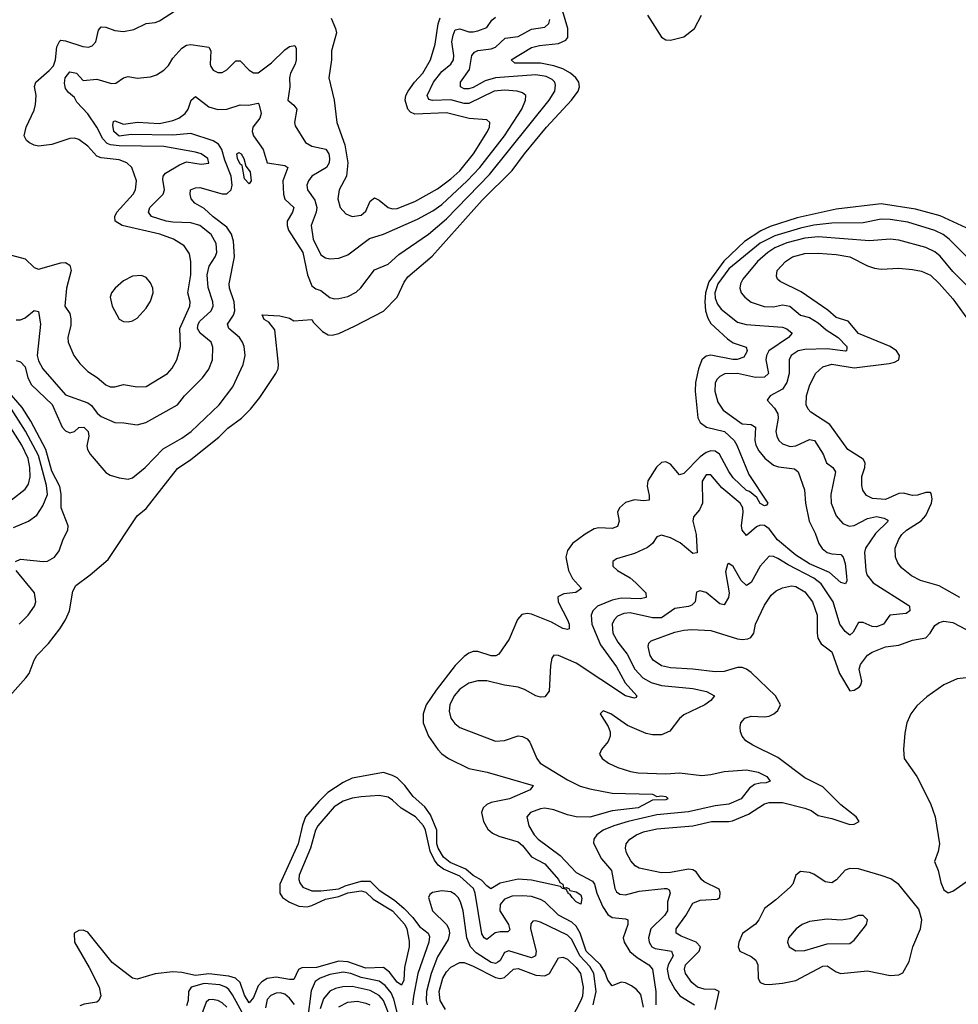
# Model space of a CAD drawing. Header units: inches. Extents: x 1694797 to 1849917, y 907313 to 1017959.
# Tile 533 of 656: x 1783406 to 1787595, y 991693 to 996089. Entities that reach past the tile are written whole.
import ezdxf

# ---------------------------------------------------------------- set-up
doc = ezdxf.new("R2010")
doc.units = ezdxf.units.IN
doc.header["$MEASUREMENT"] = 0
doc.layers.add('B7989', color=7, linetype='Continuous')

msp = doc.modelspace()

# ---------------------------------------------------------------- linework, layer by layer
at = {"layer": 'B7989', "color": 5}
for points, elevation in [([(1783362.3, 993070), (1783433.7, 993150), (1783448.3, 993170), (1783470.6, 993229.4), (1783482.7, 993250), (1783535.3, 993304.7), (1783585.4, 993370), (1783610.4, 993410), (1783628.4, 993450), (1783642.7, 993537.3), (1783656.9, 993563.1), (1783720.5, 993610), (1783801.2, 993678.8), (1783930, 993873.6), (1783970, 993907.2), (1784110, 994085), (1784170, 994125.9), (1784294.1, 994225.9), (1784334.5, 994265.5), (1784395.7, 994310), (1784436.4, 994350), (1784478.1, 994401.9), (1784549.1, 994510), (1784559, 994530), (1784560.6, 994550), (1784544.6, 994704.6), (1784518.3, 994738.3), (1784497.2, 994750), (1784488.5, 994771.5), (1784567.5, 994767.5), (1784610, 994756), (1784630, 994744.7), (1784710, 994750.3), (1784717.3, 994737.3), (1784757.1, 994697.1), (1784782.8, 994682.8), (1784801.1, 994681.1), (1784830, 994688.2), (1784899.7, 994720.3), (1785030, 994787.8), (1785090.4, 994850), (1785122.1, 994917.9), (1785138.4, 994941.6), (1785246.9, 995033.1), (1785470, 995283.9), (1785604.2, 995415.8), (1785658.5, 995490), (1785756.7, 995610), (1785868.4, 995730), (1785898.8, 995770), (1785903.7, 995790), (1785900.6, 995810), (1785888.5, 995830), (1785864.8, 995850), (1785830.1, 995870.1), (1785790, 995883.4), (1785730, 995894.9), (1785615.6, 995895.6), (1785598.9, 995910), (1785690, 995964.4), (1785725.4, 995974.6), (1785810, 995983.3), (1785842.6, 995997.4), (1785852.8, 996010), (1785852.6, 996050), (1785829, 996130)], 520), ([(1783370, 995037.2), (1783430, 995021.2), (1783470, 994982.4), (1783490, 994975), (1783590, 995004.1), (1783610, 995004.7), (1783630, 994992.9), (1783635.6, 994970), (1783615.5, 994890), (1783607.7, 994810), (1783630, 994777.3), (1783633.6, 994753.6), (1783634.6, 994725.4), (1783621.2, 994670), (1783622, 994650), (1783647.9, 994590), (1783674, 994554), (1783710, 994518.4), (1783751.6, 994491.6), (1783790, 994458.6), (1783810, 994450.1), (1783830, 994450.2), (1783870, 994461.1), (1783930.2, 994450.2), (1783970, 994451.2), (1784065.3, 994510), (1784086.3, 994533.7), (1784107.6, 994570), (1784123, 994630), (1784120.7, 994710), (1784165.4, 994810), (1784167.2, 994830), (1784157.1, 994870), (1784169.6, 994950), (1784169.5, 995009.5), (1784163.7, 995043.7), (1784140, 995080), (1784093.1, 995110), (1784031.6, 995131.6), (1783863, 995170), (1783832.8, 995190), (1783830.6, 995210), (1783839.2, 995230), (1783911.8, 995310), (1783922.3, 995330), (1783927.4, 995370), (1783907, 995430), (1783884.7, 995450), (1783850, 995463.4), (1783770, 995471.7), (1783750, 995479.9), (1783710, 995525), (1783670, 995554.2), (1783650, 995559.8), (1783630, 995559.4), (1783550, 995531.6), (1783490, 995524.8), (1783470, 995528.8), (1783450, 995539.3), (1783436.4, 995550), (1783425.3, 995570), (1783435.2, 995610), (1783470, 995684.6), (1783476.3, 995710), (1783479.3, 995750), (1783471.5, 995791.5), (1783478.5, 995810), (1783538.2, 995861.8), (1783556.2, 995883.8), (1783565.6, 995910), (1783571.9, 995968.1), (1783585.8, 995994.2), (1783590, 995997.6), (1783610, 995995.4), (1783687.3, 995970), (1783713.1, 995966.9), (1783730, 995971.8), (1783745.7, 995990), (1783758.3, 996041.7), (1783770, 996057.1), (1783790, 996055.3), (1783830, 996040.2), (1783870, 996036.1), (1783914.9, 996045.1), (1783970, 996071.7), (1784010, 996076.9), (1784030, 996084.2), (1784101.6, 996130)], 580), ([(1783389.6, 994749.6), (1783410, 994748.4), (1783430, 994758.4), (1783470, 994790.3), (1783490, 994786.8), (1783498.2, 994730), (1783484.3, 994590), (1783490, 994566.2), (1783510, 994530.2), (1783610, 994414.4), (1783710, 994378.3), (1783726.4, 994366.4), (1783751.7, 994331.7), (1783770, 994317.4), (1783830.2, 994290.2), (1783870.7, 994289.3), (1783930, 994280.5), (1783969.4, 994290.6), (1784110, 994368.9), (1784142, 994410), (1784222.4, 994490), (1784250, 994528.8), (1784266.2, 994570), (1784267.6, 994627.6), (1784260.3, 994650), (1784211.3, 994690), (1784200.1, 994710), (1784202.8, 994730), (1784210, 994742.7), (1784260.2, 994790), (1784268.7, 994810), (1784267.3, 994830), (1784247.1, 994892.9), (1784242.1, 994950), (1784251.8, 994988.2), (1784278.4, 995030), (1784285.8, 995050), (1784283.4, 995090), (1784261.2, 995130), (1784209.8, 995170), (1784170, 995182.9), (1784090, 995184.7), (1784060.4, 995190), (1783994, 995210), (1783981.4, 995230), (1783986.3, 995250), (1784046.8, 995310), (1784052, 995330), (1784044.9, 995375.1), (1784046.9, 995390), (1784056.6, 995403.4), (1784118.6, 995441.4), (1784150, 995454), (1784215.8, 995444.2), (1784250, 995448.7), (1784246, 995470), (1784215.6, 995490), (1784190, 995497.5), (1784050, 995522.3), (1783850, 995525.8), (1783810.7, 995530.7), (1783797, 995537), (1783777.6, 995557.6), (1783750, 995609.9), (1783710, 995669.1), (1783661.3, 995721.3), (1783650, 995742), (1783623.9, 995763.9), (1783610, 995782.7), (1783605.5, 995805.5), (1783608.3, 995830), (1783630, 995855.9), (1783660.3, 995850), (1783690, 995817.6), (1783750, 995823), (1783816.4, 995803.6), (1783834.7, 995805.3), (1783870, 995829.2), (1783890, 995835.5), (1783930, 995827.9), (1783990, 995834.2), (1784016.5, 995843.5), (1784050, 995864), (1784070, 995885.2), (1784090, 995917.6), (1784130, 995961.6), (1784150, 995975.1), (1784170, 995979.1), (1784250, 995966), (1784258.5, 995950), (1784255.8, 995890), (1784259.5, 995879.5), (1784270, 995863.1), (1784290, 995852.8), (1784310, 995854), (1784330, 995865.5), (1784370, 995905.2), (1784390, 995905.5), (1784430, 995863.5), (1784450, 995851.9), (1784470, 995852.4), (1784530, 995896.8), (1784590, 995955.3), (1784610, 995969.4), (1784634.6, 995974.6), (1784640, 995960), (1784639.6, 995910), (1784636, 995890), (1784615, 995850), (1784609.5, 995830), (1784611.4, 995790), (1784602.8, 995730), (1784630, 995707.6), (1784643.2, 995690), (1784632.1, 995630), (1784635.5, 995615.5), (1784680.9, 995540.9), (1784710, 995525.1), (1784771.6, 995511.6), (1784785, 995490), (1784788.6, 995470), (1784786.9, 995450), (1784775.7, 995430), (1784709.4, 995390), (1784694.4, 995370), (1784688.1, 995350), (1784690.8, 995330), (1784722.7, 995282.7), (1784731.4, 995250), (1784729.3, 995230), (1784706.7, 995170), (1784716, 995110), (1784750, 995039.7), (1784770, 995026.4), (1784790, 995021.3), (1784830, 995024.9), (1784870, 995039.7), (1784967, 995113), (1785030, 995132.1), (1785181.9, 995198.1), (1785250, 995236.2), (1785290, 995264.8), (1785403.4, 995370), (1785459.6, 995430), (1785569.2, 995570), (1785646.4, 995690), (1785663.6, 995730), (1785664, 995750), (1785650, 995762.9), (1785626, 995770), (1785570, 995774), (1785523.1, 995770), (1785410, 995714.4), (1785390, 995715.2), (1785330, 995732.1), (1785248, 995728), (1785232.4, 995732.4), (1785224.9, 995750), (1785253.1, 995810), (1785290, 995857.7), (1785329.3, 995890.7), (1785342, 995910), (1785343.5, 995930), (1785335.2, 995990), (1785339.8, 996020.2), (1785350, 996043.5), (1785370, 996047.9), (1785410, 996035.5), (1785430, 996034.5), (1785450, 996039.7), (1785490, 996054.4), (1785512.8, 996087.2), (1785530, 996100.1)], 560), ([(1783390, 994567.5), (1783410, 994561.8), (1783430, 994538.6), (1783442.9, 994490), (1783458.8, 994458.8), (1783550.5, 994370.5), (1783595.4, 994270), (1783610, 994253.7), (1783630, 994245.3), (1783650, 994250.1), (1783670, 994268), (1783691.8, 994270), (1783711.5, 994250), (1783714.9, 994230), (1783706.1, 994186.1), (1783708, 994170), (1783720.1, 994150), (1783790, 994067.7), (1783810, 994056.2), (1783850, 994043.5), (1783890, 994038), (1783910, 994043.5), (1783966, 994090), (1784046.3, 994173.7), (1784130, 994220.9), (1784170.8, 994250), (1784296.1, 994370), (1784357.8, 994450), (1784403.8, 994550), (1784412, 994590), (1784407.3, 994630), (1784400.4, 994650), (1784386.4, 994670), (1784339.9, 994710), (1784333.4, 994730), (1784360.7, 994770), (1784365.9, 994790), (1784363.2, 994830), (1784342.1, 994890), (1784340.7, 994910), (1784364.9, 995030), (1784360.6, 995100.6), (1784350.9, 995130.9), (1784330, 995162.5), (1784268.8, 995208.8), (1784230, 995245.8), (1784188, 995270), (1784171.2, 995290), (1784167.1, 995310), (1784168.3, 995330), (1784190, 995338.6), (1784210, 995340.2), (1784310, 995311.3), (1784330, 995311.7), (1784350, 995329.3), (1784353.5, 995350), (1784349.9, 995390.1), (1784321.5, 995461.5), (1784308.6, 995510), (1784293.5, 995533.5), (1784270, 995549), (1784170, 995580.9), (1784090, 995573.9), (1783904.1, 995575.9), (1783850, 995569.7), (1783825.7, 995590), (1783821.6, 995618.4), (1783824.8, 995635.2), (1783830, 995638), (1783870, 995622.5), (1783931.2, 995631.2), (1784030, 995626.2), (1784090, 995638.6), (1784116.5, 995650), (1784145.2, 995670), (1784158.1, 995690), (1784170.6, 995729.4), (1784190, 995746.7), (1784250, 995700.5), (1784290, 995688.8), (1784330, 995690.1), (1784390, 995709.4), (1784427.8, 995707.8), (1784470, 995716.9), (1784473.8, 995713.8), (1784483.4, 995670), (1784478.3, 995650), (1784446.1, 995610), (1784444.1, 995590), (1784450.1, 995570.1), (1784493.2, 995510), (1784510.3, 995450.3), (1784590, 995438.8), (1784602.3, 995430), (1784580.5, 995370), (1784582.6, 995310), (1784590, 995287.6), (1784628.8, 995250), (1784623.1, 995230), (1784599.3, 995190), (1784599.3, 995170), (1784606, 995150), (1784669, 995050), (1784689.8, 994949.8), (1784710, 994900.9), (1784728.1, 994888.1), (1784750, 994880.1), (1784790, 994849.4), (1784810, 994843.2), (1784830, 994844.2), (1784870, 994853.7), (1784907.1, 994873), (1784928, 994892), (1784990, 994972.2), (1785050, 994998), (1785098.5, 995041.5), (1785230, 995131.6), (1785310, 995200.7), (1785502.1, 995397.8), (1785768.9, 995730), (1785793.7, 995770), (1785797.3, 995797.3), (1785794.1, 995810), (1785782.1, 995822.1), (1785755.7, 995835.7), (1785710, 995842.4), (1785530, 995829.2), (1785484, 995816), (1785430, 995786.5), (1785410, 995780.6), (1785390, 995781.1), (1785373.1, 995790), (1785373.3, 995810), (1785412.8, 995867.2), (1785424, 995930), (1785435.3, 995944.7), (1785450, 995952.1), (1785510, 995958.5), (1785530, 995965.8), (1785572.6, 996007.4), (1785630, 996014), (1785690, 996046.9), (1785750, 996055.7), (1785767.6, 996072.4), (1785771.2, 996090)], 540), ([(1784796, 996096), (1784816.1, 996050), (1784820.2, 996030), (1784797.7, 995950), (1784797.8, 995910), (1784785.7, 995830), (1784809.2, 995730), (1784820.9, 995630), (1784856.6, 995530), (1784870.7, 995450), (1784864.7, 995390), (1784832.3, 995330), (1784825.3, 995290), (1784836.8, 995250), (1784861.7, 995221.7), (1784890, 995210.9), (1784930, 995216.6), (1784950, 995234), (1784970, 995278.4), (1784990, 995293.8), (1785010, 995284.1), (1785050, 995250.6), (1785070, 995244.3), (1785090, 995245.9), (1785170, 995277.6), (1785270, 995334), (1785330, 995378.6), (1785370, 995415.1), (1785431.1, 995490), (1785494.3, 995590), (1785502.2, 995610), (1785503.5, 995630), (1785490, 995642.7), (1785412.1, 995647.9), (1785310, 995672.9), (1785170, 995667.2), (1785150, 995676.6), (1785138.5, 995690), (1785126.5, 995730), (1785129, 995750), (1785139.9, 995770), (1785167.6, 995810), (1785205, 995850), (1785238.8, 995910), (1785260.6, 995979.4), (1785273.6, 996070), (1785282.2, 996097.8)], 580), ([(1786207.3, 996110), (1786270, 996011.7), (1786290, 995998.8), (1786310, 995997.1), (1786370, 996012.4), (1786417, 996050), (1786448.6, 996110)], 520), ([(1787630, 995159.9), (1787513.3, 995213.3), (1787403.9, 995243.9), (1787250, 995267.7), (1787050, 995242.8), (1786875.4, 995204.7), (1786754.5, 995165.5), (1786712.9, 995147.1), (1786641.1, 995098.9), (1786548.4, 995011.6), (1786481, 994919), (1786465.9, 994870), (1786463.2, 994830), (1786467, 994790), (1786476.8, 994756.8), (1786490, 994732.5), (1786564.2, 994664.1), (1786590, 994645.9), (1786647.3, 994627.3), (1786652.1, 994612.1), (1786650, 994602.9), (1786637, 994583), (1786607.8, 994572.2), (1786588.2, 994571.8), (1786490, 994590.7), (1786470, 994586.8), (1786460.1, 994579.9), (1786449.7, 994570), (1786435.3, 994530), (1786422.5, 994470), (1786420.4, 994430), (1786432.1, 994312.1), (1786442.3, 994290), (1786471.4, 994270), (1786550.7, 994250.7), (1786594.7, 994210), (1786606.9, 994190), (1786659.2, 994059.2), (1786744.4, 993930), (1786738.5, 993921.5), (1786730, 993918.9), (1786710, 993929.8), (1786696.1, 993956.1), (1786662.6, 993982.6), (1786650, 993987.5), (1786590, 994043.4), (1786570, 994072), (1786529.3, 994149.3), (1786510, 994163.1), (1786490, 994164), (1786470, 994157.2), (1786443.1, 994136.9), (1786370, 994062.9), (1786350, 994056.8), (1786310, 994104.5), (1786290, 994114.9), (1786270, 994112), (1786248.1, 994091.9), (1786209.6, 994030), (1786206.6, 994006.6), (1786215.8, 993964.2), (1786215.3, 993944.7), (1786190, 993940.5), (1786150, 993945.1), (1786110, 993932.9), (1786083.4, 993910), (1786074.2, 993890), (1786081.5, 993850), (1786074, 993826), (1786050, 993817.3), (1785990, 993819.8), (1785970, 993815.7), (1785930, 993792.1), (1785873.6, 993750), (1785850, 993719), (1785842.7, 993690), (1785854.6, 993630), (1785873.7, 993593.7), (1785913.7, 993550), (1785887.6, 993532.4), (1785834.9, 993525.1), (1785808.1, 993511.9), (1785808.4, 993490), (1785850.2, 993410), (1785857.8, 993390), (1785858, 993370), (1785850, 993366), (1785830, 993371.1), (1785779, 993399), (1785690, 993435), (1785670, 993437.5), (1785646.7, 993433.3), (1785628, 993411.9), (1785590, 993323.1), (1785543.7, 993256.3), (1785531, 993249), (1785510, 993248.3), (1785450, 993268.5), (1785430, 993268.1), (1785410, 993261), (1785390, 993246.2), (1785350, 993206), (1785264.2, 993095.8), (1785220.7, 993030), (1785206, 992990), (1785206.5, 992950), (1785231.1, 992890), (1785272.5, 992830), (1785290, 992811.4), (1785320.2, 992790), (1785410, 992745.3), (1785492.4, 992730), (1785698, 992670), (1785684.4, 992650), (1785591.3, 992610), (1785510, 992594.1), (1785490, 992585), (1785473.7, 992570), (1785467.2, 992550), (1785476.1, 992510), (1785495.4, 992475.4), (1785516.7, 992456.7), (1785543.7, 992443.8), (1785630, 992418.4), (1785650, 992401.5), (1785690, 992351.3), (1785750, 992320.3), (1785810.8, 992250), (1785817.2, 992237.2), (1785830.2, 992230), (1785832.4, 992212.4), (1785845.4, 992214.6), (1785857.1, 992210), (1785861.7, 992201.7), (1785890, 992195.1), (1785910, 992181.7), (1785914.8, 992165.2), (1785910, 992140.5), (1785890, 992151.3), (1785871.3, 992170), (1785863.2, 992183.2), (1785851.8, 992190), (1785854, 992194), (1785850, 992194), (1785845.7, 992205.7), (1785827.8, 992210), (1785819.3, 992219.3), (1785690, 992246.7), (1785630, 992252.2), (1785550, 992233.7), (1785508.7, 992208.7), (1785490, 992222), (1785467.4, 992247.4), (1785430, 992268.2), (1785396.4, 992296.4), (1785326.8, 992326.8), (1785297.7, 992350), (1785273.4, 992390), (1785268, 992410), (1785266.9, 992470), (1785239.6, 992539.7), (1785214.3, 992574.3), (1785161.5, 992621.5), (1785124.9, 992670), (1785090, 992703.8), (1785070, 992715.4), (1785030, 992727.5), (1784890, 992702.3), (1784850, 992684.1), (1784781.8, 992638.2), (1784741, 992599), (1784681.3, 992530), (1784667.5, 992492.5), (1784649.4, 992410), (1784567.6, 992230), (1784567.4, 992190), (1784579.2, 992170), (1784610, 992148.6), (1784651.1, 992131.1), (1784688.3, 992128.3), (1784710, 992133.7), (1784770, 992162.2), (1784830, 992174.3), (1784870.9, 992190.9), (1784930, 992200.2), (1784950, 992194.1), (1784982.9, 992162.9), (1785070, 992110.1), (1785125, 992050), (1785134.2, 992030), (1785144.7, 991975.3), (1785143.8, 991950), (1785122.9, 991857.1), (1785119.8, 991800.2), (1785110, 991778.3), (1785090, 991791.2), (1785056.2, 991836.2), (1785030, 991856.8), (1784950, 991855), (1784870, 991882.3), (1784830, 991885.3), (1784730, 991856.7), (1784664.5, 991855.5), (1784650, 991848.2), (1784630, 991804.5), (1784610, 991803.4), (1784550, 991814.1), (1784510, 991807.6), (1784486.5, 991793.5), (1784470, 991776.1), (1784450, 991724), (1784430, 991700.3), (1784410, 991734.6), (1784389.3, 991790), (1784369.6, 991809.6), (1784339.1, 991819.1), (1784250, 991829.8), (1784190, 991822.2), (1784130, 991835.4), (1784090, 991838), (1784010, 991828.8), (1783930, 991805.4), (1783910, 991809.9), (1783819.1, 991879.1), (1783710, 992015.4), (1783690, 992023.4), (1783670, 992022.8), (1783649.7, 992010), (1783650, 991970.7), (1783716.7, 991856.7), (1783761.4, 991770), (1783768.8, 991731.2), (1783759.7, 991710), (1783750, 991703.2), (1783693.5, 991693.5), (1783674, 991686)], 520), ([(1787630, 995033.3), (1787553.4, 995110), (1787527.5, 995130), (1787490, 995147.5), (1787370, 995184.5), (1787290, 995197.5), (1787250, 995199.3), (1787170, 995181.6), (1787030, 995180.2), (1786950, 995172.4), (1786890, 995159), (1786776.2, 995123.8), (1786710, 995091.1), (1786570, 994976.2), (1786521.8, 994910), (1786508.8, 994870), (1786510, 994846), (1786519.6, 994819.6), (1786536.3, 994796.3), (1786610, 994739.2), (1786648, 994728), (1786810, 994715.7), (1786830, 994708.5), (1786853.4, 994690), (1786837.1, 994670), (1786749.2, 994610), (1786738.5, 994590), (1786735.9, 994570), (1786747, 994510), (1786730, 994493), (1786690, 994492.3), (1786610, 994509.5), (1786552.2, 994507.8), (1786530, 994496.8), (1786517.8, 994482.2), (1786510, 994466.6), (1786507.6, 994430), (1786521.2, 994381.1), (1786545.7, 994345.7), (1786630, 994284.5), (1786670, 994281.4), (1786689.3, 994270), (1786687.4, 994210), (1786691, 994190), (1786704.1, 994164.1), (1786731.4, 994131.4), (1786770, 994100.4), (1786792.7, 994092.7), (1786863.7, 994083.7), (1786879.7, 994070), (1786908.3, 993990), (1786913.3, 993930), (1786928.9, 993850), (1786956.6, 993796.6), (1786971.7, 993750), (1786987.7, 993727.7), (1787010, 993710.7), (1787030, 993704.8), (1787070, 993702.1), (1787081.4, 993690), (1787090, 993660.5), (1787096.1, 993603.9), (1787096.6, 993583.4), (1787091.8, 993570), (1787070, 993576.2), (1787020.3, 993620.3), (1786930, 993659.7), (1786870, 993698.5), (1786787.5, 993767.6), (1786750, 993816.6), (1786730, 993831.1), (1786710, 993832.5), (1786694.7, 993825.3), (1786650, 993785.8), (1786629.4, 993810), (1786626.7, 993830), (1786634.8, 993890), (1786632.8, 993910), (1786621.4, 993930), (1786539, 993999), (1786490, 994057.4), (1786470, 994057.8), (1786451.8, 994028.2), (1786452.5, 993930), (1786439.2, 993900.8), (1786412.8, 993870), (1786409.3, 993850.7), (1786424.2, 993790), (1786430, 993709.3), (1786410, 993705.8), (1786353.3, 993753.3), (1786310, 993775.8), (1786270, 993787.4), (1786250, 993779.6), (1786230.3, 993750), (1786207.9, 993732.1), (1786150, 993705.8), (1786070, 993681.6), (1786053.4, 993670), (1786052.4, 993650), (1786073.4, 993630), (1786130, 993597), (1786155.3, 993575.3), (1786200.8, 993530), (1786202.4, 993510), (1786176.8, 993503.2), (1786090, 993505.7), (1786050, 993497.9), (1785984.6, 993470), (1785964.1, 993450), (1785956.3, 993430), (1785958.8, 993390), (1785998.6, 993298.6), (1786070, 993200.5), (1786108, 993128), (1786159.5, 993070), (1786157.1, 993062.9), (1786150, 993059.7), (1786108.8, 993070), (1785890, 993215.7), (1785810, 993249.7), (1785790, 993251.8), (1785781.3, 993238.7), (1785774.6, 993205.4), (1785768.6, 993091.4), (1785750, 993065.7), (1785730, 993063.9), (1785710, 993070.7), (1785658.4, 993098.4), (1785630, 993108.5), (1785570, 993117.5), (1785490, 993137), (1785450, 993137.8), (1785410, 993126.3), (1785370, 993100.7), (1785344.4, 993070), (1785325.3, 993030), (1785322.4, 993002.4), (1785330.2, 992970), (1785347.3, 992947.3), (1785369.5, 992929.5), (1785530, 992868.4), (1785570, 992871.2), (1785630, 992891.4), (1785650, 992888.9), (1785670, 992878), (1785683.1, 992863.1), (1785714.3, 992790), (1785729.3, 992770), (1785850, 992695.2), (1785906.9, 992666.9), (1785950, 992654.4), (1786050, 992636.4), (1786230, 992630.7), (1786250, 992620.7), (1786270, 992624.4), (1786290, 992620.3), (1786294.9, 992614.9), (1786297.8, 992610), (1786290, 992606.6), (1786230, 992604.7), (1786166.3, 992570), (1786050, 992556.3), (1785950, 992529.3), (1785889.7, 992529.7), (1785850, 992539.4), (1785790, 992561.9), (1785750, 992568.4), (1785730, 992566.4), (1785685.7, 992550), (1785668.9, 992530), (1785677.6, 992490), (1785702, 992450), (1785720.2, 992430), (1785817.6, 992357.6), (1785890, 992282.3), (1785962.5, 992242.5), (1785971, 992230), (1785981.6, 992190), (1786007.7, 992127.7), (1786030, 992094.4), (1786050, 992081.1), (1786110, 992075), (1786119.5, 992070), (1786120.6, 992050), (1786099.8, 991990), (1786103, 991970), (1786128.8, 991928.8), (1786161.7, 991901.7), (1786213, 991870), (1786229.6, 991850), (1786244.7, 991750), (1786244.4, 991690)], 540), ([(1787690, 994843.2), (1787570, 994964.5), (1787513.3, 995033.3), (1787490, 995052.6), (1787450, 995071.9), (1787330, 995105), (1787290, 995108.7), (1787198.7, 995101.3), (1786970, 995119.2), (1786910, 995113.6), (1786830, 995092.6), (1786775.6, 995070), (1786745.4, 995050), (1786698.9, 995010), (1786633.4, 994930), (1786623.2, 994910), (1786620.2, 994890), (1786625.8, 994870), (1786641.5, 994850), (1786670, 994828.2), (1786728.9, 994808.9), (1786770, 994806.6), (1786810, 994815.4), (1786842.2, 994810), (1786890, 994770.1), (1786930, 994759.1), (1786970, 994735.2), (1787004.8, 994704.8), (1787058.5, 994670), (1787096.6, 994630), (1787097.3, 994622.7), (1787095.5, 994610), (1787091, 994609), (1787010, 994619.6), (1786910, 994616.9), (1786879.6, 994610), (1786849.5, 994590), (1786839.2, 994570), (1786839.9, 994510), (1786830.1, 994470), (1786810, 994440.2), (1786755.3, 994410), (1786741.3, 994390), (1786774.9, 994354.9), (1786789.1, 994330), (1786791, 994310), (1786780.7, 994250), (1786784.1, 994230), (1786794.3, 994210), (1786810, 994195.5), (1786843.7, 994183.7), (1786870, 994187.3), (1786930, 994214.6), (1786952.4, 994210), (1786991.3, 994150), (1787006.2, 994110), (1787034.4, 994090), (1787046.6, 994070), (1787025.3, 993970), (1787027.1, 993930), (1787050, 993873.4), (1787079.8, 993839.8), (1787107.8, 993827.8), (1787130, 993830.8), (1787190, 993861.8), (1787230, 993870.5), (1787264.2, 993864.2), (1787276.8, 993856.8), (1787281.2, 993850), (1787225.5, 993794.5), (1787181, 993730), (1787175.8, 993710), (1787181.9, 993630), (1787187.1, 993610), (1787214.5, 993574.5), (1787373.2, 993473.2), (1787377, 993470), (1787378, 993450), (1787362, 993438), (1787288.7, 993430), (1787260.2, 993390), (1787230, 993378.5), (1787210, 993379.9), (1787170, 993397.5), (1787150, 993398.5), (1787126, 993354), (1787110, 993341), (1787090, 993357.7), (1787066.5, 993390), (1787036.4, 993490), (1786982.8, 993570), (1786950, 993596.2), (1786835, 993655), (1786790, 993684.1), (1786770, 993693.1), (1786750, 993694), (1786710, 993649.8), (1786670, 993576.5), (1786650, 993563.5), (1786625.8, 993585.8), (1786590, 993647.2), (1786570, 993661.3), (1786564, 993656), (1786556, 993624), (1786572.5, 993530), (1786568.7, 993510), (1786550, 993476.8), (1786530, 993480.7), (1786470, 993531.6), (1786441.1, 993538.9), (1786426.8, 993533.2), (1786420.2, 993490), (1786405.2, 993474.8), (1786390, 993468.6), (1786330, 993460.4), (1786270, 993418.7), (1786230, 993418.3), (1786130, 993441), (1786101.9, 993438.1), (1786073.9, 993426.1), (1786058.3, 993410), (1786050.7, 993390), (1786053.1, 993350), (1786075, 993310), (1786116.7, 993256.7), (1786151, 993190), (1786186.6, 993150), (1786224.7, 993130), (1786270, 993115.8), (1786410, 993102.5), (1786470.4, 993090), (1786507.2, 993070), (1786490.2, 993050), (1786463.8, 993030), (1786370, 992985), (1786350, 992969.8), (1786307, 992913), (1786270, 992896.6), (1786230, 992895.9), (1786202.3, 992902.3), (1786118.5, 992938.5), (1786044, 992990), (1786010, 993004), (1785996, 992990), (1786032.8, 992932.8), (1786040.5, 992910), (1786040.4, 992890), (1786032.8, 992867.2), (1786002, 992830), (1785993.4, 992810), (1786004.9, 992790), (1786033.4, 992770), (1786075.5, 992750), (1786132.2, 992732.2), (1786166.5, 992726.5), (1786290, 992721.5), (1786350, 992727.1), (1786450, 992715), (1786490, 992718.5), (1786550, 992732.2), (1786650, 992739.3), (1786701.3, 992730), (1786739.5, 992710), (1786754.4, 992690), (1786737.8, 992682.2), (1786710, 992680.9), (1786685.9, 992674.1), (1786662.4, 992657.6), (1786625.5, 992610), (1786570, 992586.8), (1786510, 992579.1), (1786390, 992551.7), (1786250, 992538.6), (1786122, 992510), (1786057.3, 992490), (1786010.2, 992470), (1785981.3, 992450), (1785968, 992430), (1785967.3, 992412.7), (1786002.4, 992342.4), (1786047.2, 992290), (1786061.2, 992210), (1786070, 992194.7), (1786084.1, 992184.1), (1786110, 992181.3), (1786170, 992197.5), (1786282, 992210), (1786293.4, 992210), (1786303.9, 992203.9), (1786308.4, 992190), (1786296.8, 992150), (1786297.3, 992110), (1786284.2, 992090), (1786222.5, 992030), (1786211.5, 991990), (1786215.4, 991970), (1786227.6, 991950), (1786242.1, 991942.1), (1786314.4, 991930), (1786321.7, 991910), (1786300.6, 991870), (1786295.4, 991850), (1786303.3, 991810), (1786330, 991760.1), (1786351.3, 991731.3), (1786417.8, 991690)], 560), ([(1787601.7, 993510), (1787510, 993561.9), (1787425.9, 993585.9), (1787385.9, 993605.9), (1787341.7, 993641.7), (1787324.6, 993664.6), (1787313.8, 993690), (1787313.6, 993730), (1787329.3, 993770), (1787342.3, 993790), (1787363, 993810), (1787428.3, 993851.7), (1787450, 993874.8), (1787474.4, 993930), (1787477.9, 993950), (1787473.9, 993973.9), (1787470, 993978), (1787450, 993977.6), (1787413.2, 993966.8), (1787390, 993965.3), (1787350, 993975), (1787330, 993973.9), (1787270, 993947.2), (1787212.1, 993952.1), (1787184.9, 993964.9), (1787168.3, 993988.3), (1787163.5, 994010), (1787163.7, 994050), (1787177.4, 994090), (1787179.2, 994110), (1787170, 994127.6), (1787101.7, 994170), (1787021.9, 994281.9), (1786937, 994337), (1786924.4, 994350), (1786916.2, 994370), (1786916.8, 994410), (1786930, 994455.1), (1786957.5, 994510), (1786990, 994539.1), (1787030, 994550.8), (1787130, 994534.8), (1787286.3, 994553.7), (1787310, 994559.5), (1787328.9, 994570), (1787332.1, 994590), (1787319.1, 994610), (1787290.3, 994630), (1787150, 994687.4), (1787102.7, 994742.7), (1787050, 994759.4), (1787011.7, 994791.7), (1786894.1, 994874.1), (1786799.6, 994919.6), (1786787.8, 994930), (1786783.4, 994943.4), (1786785.8, 994970), (1786823.8, 995010), (1786854.3, 995030), (1786910, 995045.7), (1786970, 995046.7), (1787050, 995040.6), (1787110, 995029.9), (1787190, 994990.6), (1787220.4, 994980.3), (1787250, 994976), (1787330, 994979.9), (1787390, 994973.9), (1787430, 994966.5), (1787470, 994948), (1787510, 994911.2), (1787570, 994842.3), (1787652.3, 994730)], 580), ([(1783387.9, 993670), (1783410, 993681.1), (1783510.6, 993669.4), (1783530, 993672.3), (1783561.3, 993690), (1783582.6, 993717.4), (1783600.3, 993770), (1783620.6, 993810), (1783622.8, 993830), (1783591.4, 993910), (1783590.7, 993970.7), (1783585.3, 994005.3), (1783550, 994072.8), (1783522.2, 994170), (1783456.2, 994296.2), (1783417.1, 994357.1), (1783350, 994435.7)], 540), ([(1783378.5, 993821.5), (1783445.1, 993850), (1783482.3, 993877.7), (1783510, 993918), (1783530.3, 993970), (1783526, 994010), (1783490, 994143.6), (1783432.1, 994252.1), (1783370, 994350)], 560), ([(1783370, 993945.5), (1783430, 993993.2), (1783445.2, 994014.8), (1783452.3, 994047.7), (1783451.8, 994090), (1783443.2, 994130), (1783414.9, 994190), (1783358.7, 994278.7)], 580), ([(1783404.2, 993390), (1783444.2, 993430), (1783472.8, 993470), (1783478, 993490), (1783472.8, 993530), (1783390.6, 993630)], 540), ([(1786510.1, 991670), (1786527.8, 991750), (1786510, 991759.9), (1786461, 991761), (1786430.1, 991770.1), (1786405.8, 991790), (1786378, 991830), (1786373.3, 991850), (1786378, 991870), (1786437.6, 991930), (1786443.9, 991950), (1786425.2, 991970), (1786357.7, 991997.7), (1786336.2, 992010), (1786335.6, 992015.6), (1786335.9, 992030), (1786378.9, 992090), (1786410, 992145), (1786442.4, 992157.6), (1786518.1, 992161.9), (1786530.7, 992170), (1786532.3, 992192.3), (1786527.4, 992207.4), (1786460.6, 992240.6), (1786449.1, 992250), (1786424.8, 992284.8), (1786410, 992294.2), (1786390, 992295.8), (1786310, 992281.6), (1786270, 992280.1), (1786170, 992300.8), (1786152.1, 992312), (1786133.6, 992333.6), (1786114.3, 992370), (1786109.4, 992390), (1786113.1, 992410), (1786129.4, 992430), (1786158.5, 992450), (1786190, 992463.3), (1786250, 992476), (1786410, 992490.3), (1786494, 992510), (1786570, 992508.7), (1786587.3, 992512.7), (1786658.4, 992541.6), (1786730, 992587.5), (1786750, 992593.5), (1786810, 992594), (1786909.4, 992569.4), (1786938.2, 992558.2), (1786970, 992536.3), (1787030, 992522.6), (1787110, 992496), (1787130, 992496.8), (1787152, 992510), (1787139.5, 992530), (1787070, 992584.4), (1786990, 992664.1), (1786910, 992704.3), (1786790, 992794.3), (1786677.6, 992850), (1786646.4, 992870), (1786630.4, 992890), (1786622, 992910), (1786620.7, 992930), (1786624.9, 992950), (1786642, 992970), (1786670, 992979.7), (1786730, 992976.8), (1786750, 992980.3), (1786771.7, 992990), (1786790, 993005.1), (1786801.3, 993030), (1786779.3, 993070), (1786670, 993175.1), (1786650, 993190.1), (1786630, 993197.6), (1786610, 993197.3), (1786550, 993179.6), (1786510, 993177.1), (1786410, 993189.2), (1786310, 993195.2), (1786270, 993204), (1786233, 993230), (1786219.8, 993250), (1786210.2, 993290), (1786214.3, 993305.7), (1786223.5, 993316.5), (1786330, 993355.2), (1786370, 993363.9), (1786405.8, 993365.8), (1786490, 993361.6), (1786610, 993325), (1786630, 993321.6), (1786655.6, 993324.4), (1786669.2, 993330.8), (1786681.7, 993350), (1786690.3, 993390), (1786730, 993475.3), (1786760, 993520), (1786781.5, 993538.5), (1786810, 993552.5), (1786850, 993560.8), (1786870, 993557.8), (1786910, 993534.6), (1786944.1, 993490), (1786964.4, 993430), (1786964.1, 993350), (1786968.5, 993328.5), (1786983.2, 993303.2), (1787030, 993266.6), (1787065.1, 993170), (1787110, 993092.7), (1787130, 993095), (1787153.7, 993110), (1787160, 993120), (1787164.8, 993135.2), (1787151.9, 993190), (1787157.6, 993210), (1787190, 993251.4), (1787210, 993264.7), (1787270, 993288.6), (1787330, 993297.1), (1787390, 993319.1), (1787450, 993328.9), (1787469.5, 993350), (1787490, 993384.1), (1787510, 993397.7), (1787530, 993403.6), (1787570, 993397.1), (1787630, 993367.1)], 580), ([(1787630, 993151.1), (1787590, 993146.2), (1787530, 993119.8), (1787453.8, 993066.2), (1787410, 993025.7), (1787382.4, 992990), (1787365.5, 992950), (1787356.4, 992903.6), (1787350.2, 992830), (1787352.6, 992790), (1787410.2, 992710), (1787470.2, 992590), (1787492.1, 992530), (1787510.3, 992409.7), (1787505.1, 992374.9), (1787489, 992330), (1787504.2, 992290), (1787516.7, 992236.7), (1787530, 992204.7), (1787550, 992191.3), (1787570, 992198), (1787630, 992240.5)], 620), ([(1786190, 991680.5), (1786177.3, 991737.3), (1786159.1, 991759.1), (1786136.2, 991776.2), (1786110, 991789.2), (1786090, 991791.2), (1786050, 991775), (1786030, 991801.4), (1786017.7, 991837.7), (1785998.5, 991870), (1785934.1, 991930), (1785907.7, 992010), (1785890, 992042), (1785870, 992059.3), (1785811.2, 992091.2), (1785750, 992149.9), (1785730, 992161.6), (1785690, 992174.6), (1785650, 992177.8), (1785604.2, 992175.8), (1785570, 992162.9), (1785550, 992138.8), (1785549, 992110), (1785586.7, 992050), (1785594, 992026), (1785584, 992016), (1785550, 992017.4), (1785528.1, 992011.9), (1785490, 991982), (1785478.5, 991990), (1785468.2, 992008.2), (1785438.8, 992190), (1785431.5, 992210), (1785370, 992264.9), (1785296.6, 992296.6), (1785274.1, 992314.1), (1785256.8, 992336.8), (1785237.1, 992377.1), (1785216.8, 992470), (1785208.4, 992490), (1785171.7, 992530), (1785108.3, 992568.4), (1785070, 992605.2), (1785050, 992617.2), (1785010, 992624.7), (1784930, 992619), (1784890, 992613), (1784850, 992599.5), (1784810, 992574.3), (1784735.8, 992490), (1784725.9, 992470), (1784704, 992390), (1784653.4, 992270), (1784651.6, 992250), (1784655.6, 992235.6), (1784670, 992216.6), (1784710, 992199.7), (1784750, 992199.3), (1784830, 992209.3), (1784857.9, 992222.1), (1784930, 992242.6), (1784970, 992243.1), (1785010, 992202.3), (1785078.2, 992158.2), (1785121.4, 992121.4), (1785160.7, 992080.7), (1785190, 992040.4), (1785228.8, 992010), (1785235.2, 991995.2), (1785231.6, 991970), (1785183.2, 991830), (1785162.7, 991730), (1785159.6, 991690)], 540), ([(1785965, 991690), (1785979, 991750), (1785968.3, 991830), (1785950, 991862.1), (1785905.6, 991910), (1785870, 991982.3), (1785850, 992002.1), (1785730, 992060.5), (1785710, 992066.5), (1785696.4, 992063.6), (1785686.9, 992053.1), (1785685.2, 992030), (1785710.9, 991930), (1785708.4, 991910), (1785690, 991900.8), (1785588.9, 991931.1), (1785570, 991923.7), (1785550, 991889.3), (1785539.2, 991880.8), (1785530, 991876), (1785510, 991880.1), (1785443.2, 991923.2), (1785417.3, 991950), (1785401.5, 991990), (1785385.5, 992110), (1785373.5, 992150), (1785362.2, 992170), (1785350, 992183.5), (1785330, 992195), (1785290, 992199.8), (1785247.5, 992192.5), (1785236.4, 992183.6), (1785230.4, 992169.6), (1785248.6, 992110), (1785310.1, 992050.1), (1785321.2, 992030), (1785324.2, 992010), (1785317.4, 991982.6), (1785270, 991905), (1785241.6, 991830), (1785221.4, 991750), (1785219.3, 991710), (1785223.8, 991690)], 560), ([(1785306.5, 991670), (1785281.9, 991710), (1785277.6, 991750), (1785293.7, 991810), (1785310, 991837.9), (1785330, 991859), (1785370, 991879.9), (1785390, 991879), (1785430, 991864.1), (1785530, 991812.2), (1785550, 991807.9), (1785570, 991812.6), (1785610, 991849.4), (1785630, 991853.6), (1785710, 991823.5), (1785750, 991819.7), (1785770.1, 991830), (1785810, 991900.3), (1785830, 991903.4), (1785850, 991894.5), (1785890, 991857.3), (1785908.3, 991830), (1785920.3, 991770), (1785917, 991730), (1785910.3, 991710), (1785869.2, 991630)], 580), ([(1785090, 991657.3), (1785075.8, 991715.8), (1785064.1, 991744.1), (1785037.7, 991777.7), (1785010, 991796.7), (1784930, 991813.2), (1784884.4, 991830), (1784850, 991836), (1784790, 991826.1), (1784746.4, 991810), (1784724.7, 991795.3), (1784707.4, 991752.6), (1784690, 991625.1)], 540), ([(1784450, 991563.5), (1784355.9, 991735.9), (1784339, 991759), (1784326.3, 991770), (1784299.7, 991779.7), (1784230, 991785.5), (1784170.9, 991769.1), (1784160.1, 991750), (1784157.4, 991710), (1784150, 991686.3)], 540), ([(1785063.9, 991623.9), (1785030, 991709.9), (1785010, 991731.7), (1784970, 991754.2), (1784890, 991772.6), (1784848.2, 991771.8), (1784816.1, 991763.9), (1784790, 991751.7), (1784761.9, 991718.1), (1784746.9, 991673.1)], 560), ([(1784631.7, 991691.7), (1784610, 991721.2), (1784590, 991738.4), (1784570, 991744.4), (1784550, 991743), (1784527.4, 991732.6), (1784510, 991714.1), (1784503, 991677)], 540), ([(1784330, 991680.5), (1784310, 991699.2), (1784290, 991709.9), (1784265.5, 991714.5), (1784250, 991713.1), (1784237.8, 991702.2), (1784218.7, 991650)], 560), ([(1784830, 991682.2), (1784870, 991702.5), (1784913.3, 991706.7), (1784950, 991698.9), (1784969.1, 991690)], 580)]:
    msp.add_lwpolyline(points, dxfattribs=dict(at, elevation=elevation))
for points, elevation in [([(1784430, 995356), (1784410, 995378.3), (1784398.6, 995438.6), (1784390, 995443.9), (1784378.2, 995470), (1784374.5, 995490), (1784384.5, 995495.5), (1784395, 995490), (1784406.7, 995470), (1784415.8, 995435.7), (1784434.6, 995410), (1784439, 995370)], 520), ([(1783950, 994947.2), (1783910, 994944.1), (1783870, 994922.9), (1783831.9, 994890), (1783816, 994870), (1783809.4, 994850), (1783818.8, 994810), (1783850, 994751.5), (1783870, 994741.6), (1783890, 994740.2), (1783910, 994745.1), (1783930, 994756.1), (1783970, 994801.1), (1783990, 994832.1), (1784001.8, 994870), (1784000.4, 994890), (1783990, 994914.8), (1783970, 994937.9)], 620), ([(1787110, 992299.8), (1787090, 992292.2), (1787051.8, 992248.2), (1787030, 992235.2), (1787000.6, 992240.6), (1786950, 992273.6), (1786930, 992280.9), (1786890, 992286), (1786870.2, 992269.8), (1786855.5, 992230), (1786843.6, 992216.4), (1786780.6, 992159.4), (1786730, 992120.9), (1786704.9, 992070), (1786689.8, 992050.2), (1786631.3, 992008.7), (1786614.8, 991970), (1786612.8, 991950), (1786620.2, 991930), (1786670, 991906.5), (1786691.1, 991890), (1786700.3, 991870), (1786702, 991810), (1786710.1, 991790.1), (1786730, 991782.4), (1786750, 991781), (1786810, 991787.2), (1786870, 991799.1), (1786990, 991863.8), (1787010, 991864.4), (1787050, 991837.8), (1787070, 991831.1), (1787190, 991843.1), (1787290, 991822.4), (1787330, 991824.9), (1787346.5, 991833.5), (1787376, 991884), (1787392, 991950), (1787425.6, 992030), (1787431.5, 992070), (1787418.5, 992118.5), (1787330, 992227.9), (1787293.1, 992253.1), (1787250, 992268.5), (1787150, 992298)], 620), ([(1787150, 992089.5), (1787110, 992074.7), (1787071.7, 992068.3), (1787010, 992073.8), (1786930, 992063.1), (1786898.4, 992050), (1786870.4, 992030), (1786837.6, 991990), (1786832.4, 991970), (1786840.5, 991950), (1786870, 991932.2), (1786910, 991932.6), (1786950, 991944.6), (1787010, 991962.7), (1787110, 991964.9), (1787130, 991979.5), (1787169.5, 992030), (1787184.5, 992050), (1787189.3, 992070), (1787170, 992089.3)], 640)]:
    msp.add_lwpolyline(points, close=True, dxfattribs=dict(at, elevation=elevation))

doc.saveas('drawing.dxf')
